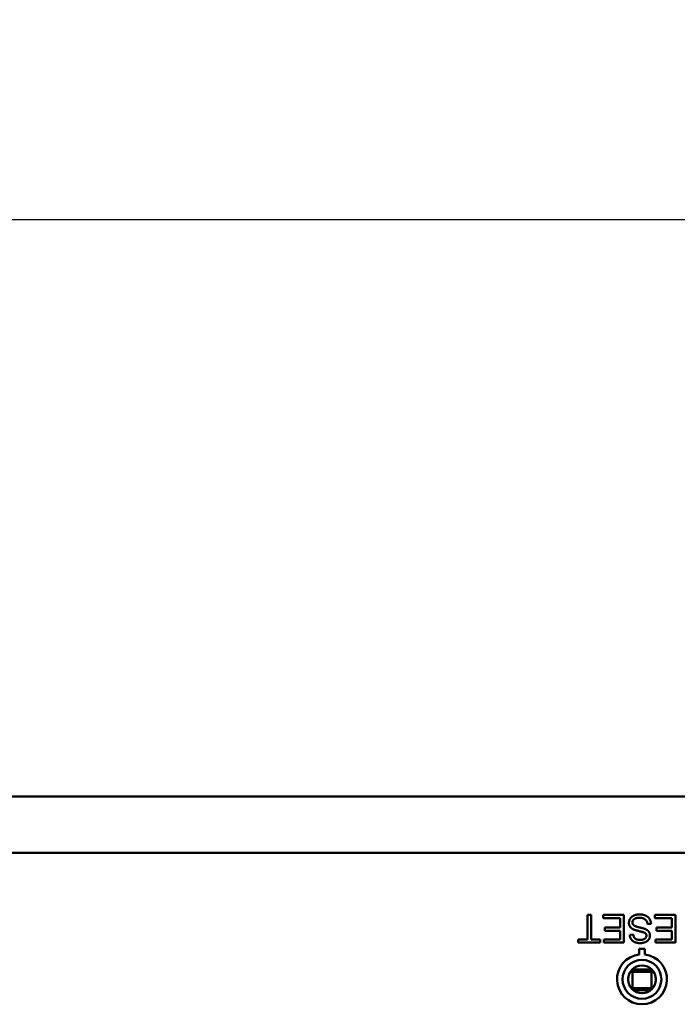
# Model space of a CAD drawing. Header units: inches. Extents: x 0.8 to 75.7, y -7.8 to 49.3.
# Tile 319 of 339: x 55.3 to 57.7, y 45.7 to 49.3. Entities that reach past the tile are written whole.
import ezdxf

# ---------------------------------------------------------------- set-up
doc = ezdxf.new("R2010")
doc.units = ezdxf.units.IN
doc.header["$MEASUREMENT"] = 0
for name, color, linetype, lineweight in [('Dimensions(ROSSANSI)', 7, 'Continuous', 25), ('Visible Edges(ROSSANSI)', 7, 'Continuous', 50), ('Visible Tangent Edges(ROSSANSI)', 7, 'Continuous', 50)]:
    doc.layers.add(name, color=color, linetype=linetype, lineweight=lineweight)
doc.styles.add('DEFAULT-ROSSANSI', font='arial.ttf')
doc.dimstyles.new('DEFAULT-ROSSANSI', dxfattribs={"dimtxt": 1, "dimasz": 0.098425, "dimexe": 0.125, "dimexo": 0.0625, "dimgap": 0.031496, "dimtad": 0, "dimtih": 1, "dimtoh": 1, "dimrnd": 1e-08, "dimzin": 0, "dimdsep": 46, "dimtxsty": 'DEFAULT-ROSSANSI', "dimcen": 0.09, "dimdle": 0.393701, "dimclrd": 7, "dimclre": 7, "dimclrt": 179, "dimadec": 0, "dimazin": 0, "dimtfac": 1, "dimtofl": 0, "dimtmove": 0, "dimatfit": 3, "dimfxl": 1, "dimtolj": 1, "dimtzin": 0, "dimlwd": 25, "dimlwe": 25, "dimarcsym": 0})

# ---------------------------------------------------------------- blocks, each defined once
blk = doc.blocks.new('*D5')
at = {"layer": 'Defpoints', "color": 0}
for p in [(69.6442, 48.5523), (32.4542, 46.2689), (69.6442, 46.2689)]:
    blk.add_point(p, dxfattribs=at)
at = {"layer": 'Dimensions(ROSSANSI)', "color": 7, "lineweight": 25}
for p, q in [((32.4542, 46.3314), (32.4542, 48.6773)), ((69.6442, 46.3314), (69.6442, 48.6773)), ((32.5526, 48.5523), (47.0143, 48.5523)), ((69.5458, 48.5523), (55.0841, 48.5523))]:
    blk.add_line(p, q, dxfattribs=at)
at = {"layer": 'Dimensions(ROSSANSI)', "color": 7}
for points in [[(32.5526, 48.5687), (32.5526, 48.5359), (32.4542, 48.5523)], [(69.5458, 48.5687), (69.5458, 48.5359), (69.6442, 48.5523)]]:
    blk.add_solid(points, dxfattribs=at)
at = {"layer": 'Dimensions(ROSSANSI)', "color": 179, "lineweight": 25, "insert": (47.0458, 49.1932), "char_height": 1, "attachment_point": 1, "style": 'DEFAULT-ROSSANSI'}
blk.add_mtext('\\A1;37.19 [944.6]', dxfattribs=at)

msp = doc.modelspace()

# ---------------------------------------------------------------- linework, layer by layer
at = {"layer": 'Visible Edges(ROSSANSI)'}
for p, q in [((32.4542, 46.4727), (69.6442, 46.4727)), ((57.3929, 46.0451), (57.3929, 45.9569)), ((57.4061, 46.0451), (57.3929, 46.0451)), ((57.4061, 45.9569), (57.4061, 46.0451)), ((57.4498, 46.0451), (57.4498, 46.0333)), ((57.5245, 46.0451), (57.4498, 46.0451)), ((57.4498, 46.0333), (57.5112, 46.0333)), ((57.5112, 46.0333), (57.5112, 45.9993)), ((57.5245, 45.9451), (57.5245, 46.0451)), ((57.6362, 46.0451), (57.6362, 46.0333)), ((57.7109, 46.0451), (57.6362, 46.0451)), ((57.6362, 46.0333), (57.6977, 46.0333)), ((57.6977, 46.0333), (57.6977, 45.9993)), ((57.7109, 45.9451), (57.7109, 46.0451)), ((57.4558, 45.9993), (57.4558, 45.9875)), ((57.5112, 45.9993), (57.4558, 45.9993)), ((57.4558, 45.9875), (57.5112, 45.9875)), ((57.5112, 45.9875), (57.5112, 45.9569)), ((57.61, 46.0119), (57.6225, 46.0129)), ((57.6422, 45.9993), (57.6422, 45.9875)), ((57.6977, 45.9993), (57.6422, 45.9993)), ((57.6422, 45.9875), (57.6977, 45.9875)), ((57.6977, 45.9875), (57.6977, 45.9569)), ((57.3598, 45.9569), (57.3598, 45.9451)), ((57.3929, 45.9569), (57.3598, 45.9569)), ((57.439, 45.9569), (57.4061, 45.9569)), ((57.439, 45.9451), (57.439, 45.9569)), ((57.4521, 45.9569), (57.4521, 45.9451)), ((57.5112, 45.9569), (57.4521, 45.9569)), ((57.5585, 45.9742), (57.5458, 45.9732)), ((57.6385, 45.9569), (57.6385, 45.9451)), ((57.6977, 45.9569), (57.6385, 45.9569)), ((57.3598, 45.9451), (57.439, 45.9451)), ((57.4521, 45.9451), (57.5245, 45.9451)), ((57.5799, 45.9227), (57.5799, 45.9021)), ((57.5999, 45.9227), (57.5799, 45.9227)), ((57.5999, 45.9021), (57.5999, 45.9227)), ((57.6385, 45.9451), (57.7109, 45.9451)), ((57.6246, 45.8487), (57.5552, 45.8487)), ((57.5404, 45.8196), (57.5404, 45.8058)), ((57.5554, 45.8392), (57.5475, 45.8392)), ((57.5554, 45.8392), (57.6244, 45.8392)), ((57.5554, 45.7812), (57.5554, 45.8392)), ((57.6323, 45.8392), (57.6244, 45.8392)), ((57.6244, 45.8392), (57.6244, 45.7812)), ((57.6394, 45.8055), (57.6394, 45.8199)), ((57.5511, 45.7812), (57.5554, 45.7812)), ((57.6244, 45.7812), (57.5554, 45.7812)), ((57.6212, 45.7737), (57.5586, 45.7737)), ((57.6244, 45.7812), (57.6288, 45.7812))]:
    msp.add_line(p, q, dxfattribs=at)
for radius in [0.07, 0.05]:
    msp.add_circle((57.5899, 45.8127), radius, dxfattribs=at)
msp.add_arc((57.5899, 45.8127), 0.09, 96.3794, 83.6206, dxfattribs=at)
for points in [[(57.5798, 46.0468), (57.5692, 46.0468), (57.552, 46.0389), (57.5429, 46.0248), (57.5429, 46.0168)], [(57.5556, 46.018), (57.5556, 46.0226), (57.5612, 46.0305), (57.5729, 46.035), (57.5804, 46.035)], [(57.6225, 46.0129), (57.6222, 46.023), (57.6118, 46.0388), (57.5935, 46.0468), (57.5798, 46.0468)], [(57.5804, 46.035), (57.589, 46.035), (57.6026, 46.029), (57.6091, 46.0194), (57.61, 46.0119)], [(57.5429, 46.0168), (57.5429, 46.0088), (57.5512, 45.9965), (57.5599, 45.9924)], [(57.5673, 46.0039), (57.561, 46.0062), (57.5556, 46.0132), (57.5556, 46.018)], [(57.5599, 45.9924), (57.5659, 45.9897), (57.5983, 45.9824), (57.6022, 45.9789)], [(57.6046, 45.9927), (57.599, 45.9956), (57.5714, 46.0023), (57.5673, 46.0039)], [(57.6188, 45.9709), (57.6188, 45.9778), (57.6118, 45.9889), (57.6046, 45.9927)], [(57.5458, 45.9732), (57.5461, 45.9645), (57.5554, 45.9505), (57.5724, 45.9433), (57.5835, 45.9433)], [(57.5829, 45.955), (57.5714, 45.955), (57.5595, 45.9647), (57.5585, 45.9742)], [(57.606, 45.97), (57.606, 45.9638), (57.595, 45.955), (57.5829, 45.955)], [(57.5835, 45.9433), (57.5936, 45.9433), (57.6102, 45.9502), (57.6188, 45.9633), (57.6188, 45.9709)], [(57.6022, 45.9789), (57.606, 45.9754), (57.606, 45.97)]]:
    msp.add_open_spline(points, degree=2, dxfattribs=at)
at = {"layer": 'Visible Tangent Edges(ROSSANSI)'}
msp.add_line((32.4542, 46.2689), (69.6442, 46.2689), dxfattribs=at)

# ---------------------------------------------------------------- dimensions: what is measured, and where the dimension line sits
at = {"layer": 'Dimensions(ROSSANSI)', "color": 7, "lineweight": 25}
dim = msp.add_linear_dim(base=(69.6442, 48.5523), p1=(32.4542, 46.2689), p2=(69.6442, 46.2689), dimstyle='DEFAULT-ROSSANSI', override={"dimtih": 0, "dimtoh": 0, "dimdec": 2, "dimtp": 0, "dimtm": 0, "dimtdec": 2, "dimatfit": 1}, dxfattribs=at)
dim.commit()
dim.dimension.update_dxf_attribs({"geometry": '*D5', "text_midpoint": (51.0492, 48.5523), "dimtype": 160})

doc.saveas('drawing.dxf')
